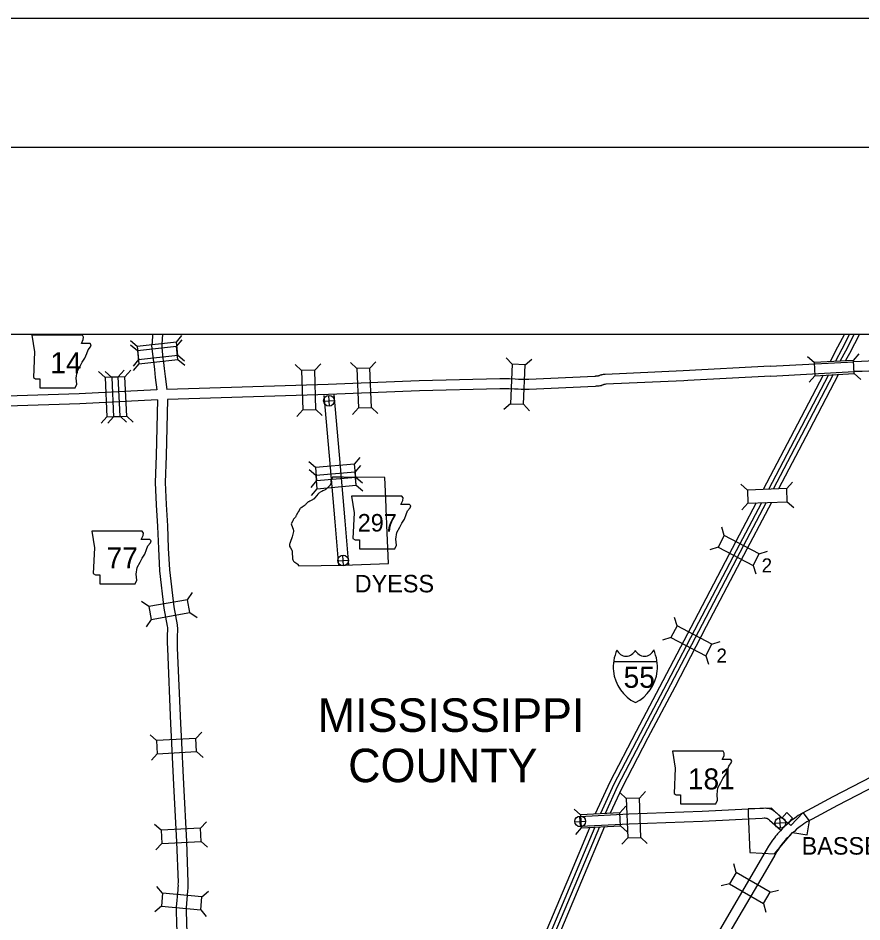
# Model space of a CAD drawing. Extents: x -117616 to 64730, y 54117 to 789866.
# Drawn here: x 61852.8 to 62107.1, y 55978.3 to 56250.9 of the extents above; entities that cross this region are included whole.
import ezdxf

# ---------------------------------------------------------------- set-up
doc = ezdxf.new("R2010")
doc.units = 0
for name, color, linetype in [('10', 7, 'Continuous'), ('15', 7, 'Continuous'), ('19', 7, 'Continuous'), ('20', 7, 'Continuous'), ('21', 7, 'Continuous'), ('23', 7, 'Continuous'), ('26', 7, 'Continuous'), ('6', 7, 'Continuous'), ('Default', 7, 'Continuous'), ('R_Border', 7, 'Continuous'), ('R_No Plot', 7, 'Continuous')]:
    doc.layers.add(name, color=color, linetype=linetype)

msp = doc.modelspace()

# ---------------------------------------------------------------- linework, layer by layer
at = {"layer": '10'}
for points in [[(61893.3, 56155.54), (61893.16, 56152.85), (61893.04, 56152.15), (61893.13, 56151.26), (61893.48, 56147.89), (61893.66, 56146.62), (61893.87, 56144.85), (61894.15, 56142.46), (61894.64, 56138.72)], [(61896.31, 56155.54), (61896.15, 56152.5), (61896.07, 56152.03), (61896.11, 56151.57), (61896.46, 56148.25), (61896.64, 56147.01), (61896.85, 56145.2), (61897.12, 56142.82), (61897.65, 56138.84)], [(62079.49, 56145.92), (62104.64, 56147.25)], [(62133.37, 56148.58), (62107, 56147.33), (62104.66, 56147.25)], [(62079.48, 56145.92), (62053.28, 56144.51), (62029.7, 56143.44), (62029.1, 56143.39), (62028.79, 56143.3), (62028.62, 56143.27), (62028.48, 56143.22), (62028.18, 56143.14), (62027.99, 56143.05), (62027.89, 56143.01), (62027.74, 56142.95), (62027.69, 56142.93), (62027.49, 56142.88), (62027.4, 56142.86), (62027.31, 56142.85), (62027.29, 56142.85), (62027.23, 56142.84), (62027.08, 56142.85), (62026.86, 56142.84), (62026.73, 56142.82), (62026.57, 56142.82), (62006.69, 56141.89), (62006.05, 56141.87), (62005.94, 56141.87), (62005.49, 56141.91), (62005.15, 56141.91), (62004.42, 56141.9), (62003.63, 56141.93), (62002.6, 56141.97), (62000.88, 56142.06), (62000.29, 56142.08), (61997.97, 56142.06), (61973.68, 56141.46), (61946.21, 56140.38)], [(62079.64, 56142.92), (62104.8, 56144.25)], [(62133.51, 56145.58), (62107.13, 56144.34), (62104.78, 56144.25)], [(62054.62, 56141.58), (62053.43, 56141.51), (62029.9, 56140.45), (62029.63, 56140.42), (62029.5, 56140.39), (62029.43, 56140.37), (62029.37, 56140.35), (62029.24, 56140.32), (62029.16, 56140.28), (62028.94, 56140.2), (62028.86, 56140.17), (62028.81, 56140.15), (62028.52, 56140.02), (62028.25, 56139.97), (62028.1, 56139.94), (62027.85, 56139.9), (62027.75, 56139.88), (62027.58, 56139.86), (62027.48, 56139.85), (62027.26, 56139.84), (62027.11, 56139.85), (62027.1, 56139.85), (62026.97, 56139.83), (62026.71, 56139.82), (62006.82, 56138.9), (62006.04, 56138.86), (62005.74, 56138.88), (62005.38, 56138.91), (62005.18, 56138.91), (62004.38, 56138.89), (62003.5, 56138.93), (62002.45, 56138.98), (62000.76, 56139.07), (62000.25, 56139.08), (61998.02, 56139.06), (61973.77, 56138.46), (61946.33, 56137.38)], [(62079.65, 56142.92), (62054.62, 56141.58)], [(61894.64, 56138.72), (61871.24, 56137.58), (61849.41, 56136.82), (61839.09, 56136.5)], [(61946.22, 56140.38), (61897.65, 56138.84)], [(61894.81, 56135.72), (61871.37, 56134.58), (61849.51, 56133.82), (61839.25, 56133.5)], [(61894.81, 56135.72), (61871.37, 56134.58), (61849.51, 56133.82), (61839.35, 56133.5)], [(61894.81, 56135.72), (61894.45, 56118.93), (61894.08, 56110.85), (61894.43, 56104.05), (61894.79, 56097.59), (61895.08, 56090.88), (61895.4, 56084.22), (61896.77, 56072.92), (61897.74, 56067.51), (61897.78, 56067.14), (61897.81, 56066.83), (61897.81, 56066.46), (61897.82, 56066.01), (61897.69, 56065.24), (61897.69, 56062.51), (61897.78, 56060.77)], [(61897.81, 56135.84), (61897.45, 56118.83), (61897.09, 56110.86), (61897.42, 56104.21), (61897.79, 56097.74), (61898.07, 56091.02), (61898.39, 56084.48), (61899.74, 56073.37), (61900.72, 56067.91), (61900.76, 56067.46), (61900.81, 56067.01), (61900.81, 56066.47), (61900.82, 56065.78), (61900.69, 56064.99), (61900.69, 56062.58), (61900.77, 56060.92)], [(61946.32, 56137.38), (61897.81, 56135.84)], [(61944.92, 56137.08), (61946.53, 56118.89), (61948.25, 56099)], [(61947.91, 56137.33), (61949.52, 56119.15), (61951.24, 56099.26)], [(61948.25, 56099), (61949.4, 56085.7)], [(61951.24, 56099.26), (61952.39, 56085.96)], [(61897.78, 56060.77), (61898.77, 56038.01), (61898.91, 56034.2), (61899.66, 56019.66), (61900.53, 56002.46), (61900.99, 55990.18), (61900.98, 55989.78), (61900.99, 55989.22), (61900.96, 55988.7), (61900.9, 55987.97), (61900.43, 55982.74), (61900.42, 55982.46), (61900.43, 55982.25), (61900.45, 55981.81), (61900.53, 55977.82), (61901, 55966.67)], [(61900.77, 56060.92), (61901.76, 56038.18), (61901.91, 56034.34), (61902.66, 56019.81), (61903.52, 56002.59), (61903.99, 55990.2), (61903.98, 55989.75), (61903.99, 55989.17), (61903.96, 55988.51), (61903.89, 55987.7), (61903.42, 55982.58), (61903.42, 55982.5), (61903.43, 55982.38), (61903.45, 55981.9), (61903.53, 55977.91), (61904, 55966.78)], [(62022.1, 56010.15), (62036.87, 56010.91), (62058.92, 56011.71), (62076.84, 56012.61), (62077.46, 56012.66), (62077.9, 56012.67), (62078.39, 56012.64), (62078.78, 56012.61), (62079.52, 56012.42), (62080, 56012.17), (62080.35, 56011.97), (62080.74, 56011.67), (62081.1, 56011.39), (62081.31, 56011.18), (62084.88, 56008.02)], [(62022.25, 56007.16), (62037, 56007.91), (62059.05, 56008.71), (62077.06, 56009.61), (62077.62, 56009.67), (62077.84, 56009.67), (62078.19, 56009.65), (62078.28, 56009.64), (62078.43, 56009.6), (62078.55, 56009.54), (62078.69, 56009.46), (62078.9, 56009.3), (62079.12, 56009.13), (62079.27, 56008.98), (62082.56, 56006.07)]]:
    msp.add_lwpolyline(points, dxfattribs=at)
at = {"layer": '15'}
for points in [[(62203.22, 56070.72), (62202.62, 56070.26), (62202.48, 56070.19), (62202.19, 56070.02), (62201.78, 56069.79), (62190.95, 56064.15), (62163.69, 56049.99), (62140.01, 56037.69), (62121.69, 56028.12), (62098.31, 56016.06), (62090.73, 56011.96), (62088.95, 56011.05), (62087.93, 56010.36), (62087.38, 56009.98), (62086.78, 56009.55), (62085.82, 56008.85), (62085.39, 56008.5)], [(62205.07, 56068.36), (62204.28, 56067.76), (62203.97, 56067.58), (62203.67, 56067.42), (62203.23, 56067.16), (62192.33, 56061.49), (62165.07, 56047.33), (62141.39, 56035.03), (62123.07, 56025.46), (62099.71, 56013.4), (62092.13, 56009.31), (62090.47, 56008.46), (62089.63, 56007.89), (62089.11, 56007.53), (62088.53, 56007.12), (62087.66, 56006.48), (62087.42, 56006.29)], [(62085.39, 56008.5), (62084.78, 56007.86), (62083.85, 56007.16), (62083.1, 56006.36), (62082.52, 56005.8), (62082.04, 56005.29), (62081.71, 56004.87), (62081.41, 56004.54), (62081.04, 56004.17), (62080.73, 56003.69), (62080.16, 56002.99), (62079.56, 56002.03), (62078.98, 56001.19), (62078.25, 55999.98), (62075.33, 55994.94), (62064.16, 55975.82), (62055.24, 55960.9), (62052.3, 55955.93)], [(62087.42, 56006.29), (62086.77, 56005.61), (62085.86, 56004.93), (62085.23, 56004.25), (62084.65, 56003.69), (62084.32, 56003.34), (62084.01, 56002.93), (62083.58, 56002.47), (62083.39, 56002.27), (62083.16, 56001.92), (62082.61, 56001.24), (62082.06, 56000.38), (62081.5, 55999.56), (62080.83, 55998.45), (62077.92, 55993.43), (62066.74, 55974.29), (62057.82, 55959.37), (62055.46, 55955.4)]]:
    msp.add_lwpolyline(points, dxfattribs=at)
at = {"layer": '19'}
for points in [[(62101.84, 56155.54), (62099.79, 56151.62), (62097.54, 56147.31)], [(62103.4, 56155.54), (62101.01, 56150.99), (62099.14, 56147.4)], [(62104.81, 56155.54), (62102.11, 56150.41), (62100.59, 56147.48)], [(62106.36, 56155.54), (62103.33, 56149.77), (62102.19, 56147.57)], [(62095.42, 56143.23), (62087.7, 56128.39), (62077.32, 56108.7)], [(62097.02, 56143.32), (62088.92, 56127.75), (62078.9, 56108.76)], [(62098.47, 56143.4), (62090.02, 56127.17), (62080.35, 56108.82)], [(62100.06, 56143.49), (62091.24, 56126.53), (62081.94, 56108.89)], [(62075.21, 56104.65), (62067, 56088.97), (62056.67, 56069.21), (62047.13, 56051), (62039.05, 56035.7), (62031.13, 56020.44), (62026.72, 56010.9)], [(62076.79, 56104.7), (62068.22, 56088.34), (62057.89, 56068.57), (62048.35, 56050.36), (62040.27, 56035.06), (62032.36, 56019.84), (62028.27, 56010.98)], [(62078.23, 56104.76), (62069.33, 56087.76), (62059, 56067.99), (62049.46, 56049.78), (62041.37, 56034.48), (62033.49, 56019.29), (62029.68, 56011.05)], [(62079.81, 56104.81), (62070.55, 56087.12), (62060.21, 56067.36), (62050.67, 56049.14), (62042.59, 56033.85), (62034.72, 56018.68), (62031.23, 56011.14)], [(62025.08, 56006.84), (62018.94, 55992.19), (62011.05, 55973.42), (62005.94, 55961.33)], [(62026.6, 56006.92), (62020.21, 55991.65), (62012.32, 55972.89), (62007.38, 55961.2)], [(62027.99, 56007), (62021.36, 55991.17), (62013.47, 55972.41), (62008.7, 55961.09)], [(62029.51, 56007.08), (62022.63, 55990.64), (62014.74, 55971.87), (62010.14, 55960.97)]]:
    msp.add_lwpolyline(points, dxfattribs=at)
at = {"layer": '20'}
for p, q in [((61900.51, 56153.12), (61902.17, 56155.17)), ((61888.69, 56151.88), (61886.64, 56153.54)), ((61888.74, 56150.56), (61886.69, 56152.22)), ((61900.55, 56151.8), (61902.21, 56153.86)), ((62104.56, 56147.63), (62106.32, 56149.6)), ((61889.11, 56147.94), (61887.45, 56145.89)), ((61889.15, 56146.62), (61887.49, 56144.57)), ((61900.73, 56149.16), (61900.92, 56149.18)), ((61900.73, 56149.16), (61900.92, 56149.18)), ((61900.92, 56149.18), (61902.97, 56147.52)), ((61900.97, 56147.87), (61903.02, 56146.2)), ((61942.18, 56144.7), (61943.99, 56146.62)), ((61954.9, 56145.17), (61952.96, 56146.96)), ((61958.85, 56145.32), (61960.65, 56147.26)), ((62001.7, 56146.46), (61999.92, 56148.41)), ((62005.66, 56146.28), (62007.6, 56148.06)), ((62092.7, 56146.97), (62090.73, 56148.73)), ((61878.99, 56142.51), (61877.03, 56144.29)), ((61881.01, 56142.5), (61879.05, 56144.27)), ((61882.94, 56142.7), (61884.72, 56144.66)), ((61884.96, 56142.69), (61886.74, 56144.65)), ((61938.22, 56144.57), (61936.3, 56146.38)), ((61880.85, 56142.6), (61878.99, 56142.51)), ((62092.92, 56143.02), (62091.16, 56141.05)), ((62104.78, 56143.68), (62106.75, 56141.92)), ((61955.36, 56133.29), (61953.57, 56131.36)), ((61959.32, 56133.45), (61961.26, 56131.66)), ((62001.17, 56134.59), (61999.23, 56132.81)), ((62005.13, 56134.41), (62006.91, 56132.47)), ((61879.57, 56130.65), (61877.79, 56128.69)), ((61879.57, 56130.65), (61881.46, 56130.74)), ((61881.59, 56130.63), (61879.81, 56128.68)), ((61883.52, 56130.84), (61885.48, 56129.06)), ((61885.54, 56130.83), (61887.5, 56129.05)), ((61938.6, 56132.7), (61936.79, 56130.77)), ((61942.56, 56132.82), (61944.48, 56131.02)), ((61942.39, 56115.33), (61940.37, 56117.03)), ((61954.22, 56116.35), (61955.92, 56118.37)), ((61942.5, 56112.9), (61940.48, 56114.6)), ((61954.34, 56113.92), (61956.04, 56115.94)), ((61942.73, 56111.38), (61941.03, 56109.36)), ((61954.68, 56109.98), (61954.48, 56112.27)), ((61954.56, 56112.41), (61956.58, 56110.71)), ((61942.85, 56108.95), (61941.15, 56106.93)), ((61954.68, 56109.98), (61956.7, 56108.28)), ((62072.57, 56108.5), (62070.63, 56110.29)), ((62084.44, 56108.99), (62086.23, 56110.93)), ((62072.73, 56104.55), (62070.94, 56102.6)), ((62084.6, 56105.03), (62086.54, 56103.25)), ((62065.63, 56094.85), (62064.84, 56097.37)), ((62063.79, 56091.34), (62061.27, 56090.55)), ((62076.15, 56089.34), (62078.67, 56090.12)), ((62074.32, 56085.83), (62075.1, 56083.31)), ((61903.87, 56075.48), (61905.38, 56077.64)), ((61892.18, 56073.39), (61890.01, 56074.89)), ((61904.57, 56071.58), (61906.74, 56070.07)), ((61892.88, 56069.49), (61891.37, 56067.32)), ((62051.38, 56067.6), (62050.59, 56070.12)), ((62049.54, 56064.1), (62047.02, 56063.31)), ((62061.9, 56062.09), (62064.42, 56062.88)), ((62060.07, 56058.58), (62060.85, 56056.06)), ((61906.39, 56033.61), (61908.16, 56035.57)), ((61894.53, 56033), (61892.57, 56034.77)), ((61906.6, 56029.66), (61908.56, 56027.89)), ((61894.73, 56029.04), (61892.96, 56027.08)), ((62036.09, 56015.53), (62034.15, 56017.33)), ((62040.04, 56015.67), (62041.84, 56017.61)), ((62034.18, 56011.22), (62035.95, 56013.19)), ((62022.32, 56010.59), (62020.35, 56012.36)), ((61895.91, 56005.94), (61893.95, 56007.71)), ((61907.77, 56006.54), (61909.54, 56008.49)), ((62022.53, 56006.64), (62020.76, 56004.67)), ((62034.39, 56007.27), (62036.35, 56005.5)), ((61907.97, 56002.58), (61909.93, 56000.81)), ((62036.51, 56003.66), (62034.71, 56001.73)), ((62040.47, 56003.8), (62042.4, 56002)), ((61896.11, 56001.98), (61894.33, 56000.03)), ((62069.19, 55993.24), (62068.53, 55995.79)), ((61896.35, 55986.98), (61894.66, 55989.01)), ((62067.2, 55989.82), (62064.64, 55989.15)), ((61908.18, 55985.91), (61910.21, 55987.6)), ((62079.45, 55987.25), (62082, 55987.91)), ((61896, 55983.04), (61893.97, 55981.35)), ((62077.45, 55983.83), (62078.12, 55981.27)), ((61907.83, 55981.97), (61909.52, 55979.94))]:
    msp.add_line(p, q, dxfattribs=at)
for points in [[(61900.51, 56153.12), (61888.69, 56151.88), (61889.11, 56147.94), (61900.92, 56149.18)], [(61900.55, 56151.8), (61888.74, 56150.56), (61889.15, 56146.62), (61900.97, 56147.87)], [(62092.92, 56143.02), (62104.78, 56143.68), (62104.56, 56147.63), (62092.7, 56146.97)], [(61938.22, 56144.57), (61938.6, 56132.7), (61942.56, 56132.82), (61942.18, 56144.7)], [(61959.32, 56133.45), (61958.85, 56145.32), (61954.9, 56145.17), (61955.36, 56133.29)], [(62001.7, 56146.46), (62001.17, 56134.59), (62005.13, 56134.41), (62005.66, 56146.28)], [(61883.52, 56130.84), (61882.94, 56142.7), (61878.99, 56142.51), (61879.57, 56130.65)], [(61885.54, 56130.83), (61884.96, 56142.69), (61881.01, 56142.5), (61881.59, 56130.63)], [(61954.22, 56116.35), (61942.39, 56115.33), (61942.73, 56111.38), (61954.56, 56112.41)], [(61954.34, 56113.92), (61942.5, 56112.9), (61942.85, 56108.95), (61954.68, 56109.98)], [(62072.73, 56104.55), (62084.6, 56105.03), (62084.44, 56108.99), (62072.57, 56108.5)], [(62076.15, 56089.34), (62065.63, 56094.85), (62063.79, 56091.34), (62074.32, 56085.83)], [(61892.88, 56069.49), (61904.57, 56071.58), (61903.87, 56075.48), (61892.18, 56073.39)], [(62049.54, 56064.1), (62060.07, 56058.58), (62061.9, 56062.09), (62051.38, 56067.6)], [(61894.73, 56029.04), (61906.6, 56029.66), (61906.39, 56033.61), (61894.53, 56033)], [(62036.09, 56015.53), (62036.51, 56003.66), (62040.47, 56003.8), (62040.04, 56015.67)], [(62022.53, 56006.64), (62034.39, 56007.27), (62034.18, 56011.22), (62022.32, 56010.59)], [(61907.77, 56006.54), (61895.91, 56005.94), (61896.11, 56001.98), (61907.97, 56002.58)], [(62067.2, 55989.82), (62077.45, 55983.83), (62079.45, 55987.25), (62069.19, 55993.24)], [(61908.18, 55985.91), (61896.35, 55986.98), (61896, 55983.04), (61907.83, 55981.97)]]:
    msp.add_lwpolyline(points, close=True, dxfattribs=at)
at = {"layer": '21'}
for points in [[(61856.97, 56155.28), (61857.73, 56150.2), (61857.4, 56142.5), (61858.08, 56142.08), (61859.34, 56142.08), (61859.35, 56139.38), (61870, 56139.38), (61870.51, 56140.48), (61870.34, 56142.26), (61870.59, 56144.29), (61871.52, 56145.89), (61872.12, 56147.08), (61872.96, 56148.35), (61873.47, 56149.7), (61873.89, 56150.8), (61874.65, 56151.73), (61874.82, 56152.33), (61874.48, 56152.75), (61871.86, 56152.75), (61872.45, 56153.93), (61872.53, 56154.69), (61872.18, 56155.28)], [(61953.27, 56106.73), (61954.04, 56101.66), (61953.7, 56093.96), (61954.38, 56093.53), (61955.65, 56093.54), (61955.65, 56090.83), (61966.31, 56090.83), (61966.81, 56091.93), (61966.64, 56093.71), (61966.9, 56095.74), (61967.83, 56097.35), (61968.42, 56098.53), (61969.26, 56099.8), (61969.77, 56101.16), (61970.19, 56102.26), (61970.95, 56103.19), (61971.12, 56103.78), (61970.78, 56104.2), (61968.16, 56104.2), (61968.75, 56105.38), (61968.84, 56106.15), (61968.49, 56106.73)], [(61875.01, 56096.17), (61875.78, 56091.09), (61875.44, 56083.4), (61876.12, 56082.97), (61877.39, 56082.97), (61877.39, 56080.27), (61888.05, 56080.27), (61888.55, 56081.37), (61888.38, 56083.15), (61888.64, 56085.18), (61889.57, 56086.79), (61890.16, 56087.97), (61891, 56089.24), (61891.51, 56090.59), (61891.93, 56091.69), (61892.69, 56092.62), (61892.86, 56093.22), (61892.52, 56093.64), (61889.9, 56093.64), (61890.49, 56094.82), (61890.58, 56095.58), (61890.23, 56096.17)], [(62050.06, 56029.79), (62050.83, 56024.71), (62050.49, 56017.01), (62051.17, 56016.59), (62052.44, 56016.59), (62052.44, 56013.88), (62063.1, 56013.89), (62063.6, 56014.99), (62063.43, 56016.77), (62063.69, 56018.8), (62064.62, 56020.4), (62065.21, 56021.59), (62066.05, 56022.86), (62066.56, 56024.21), (62066.98, 56025.31), (62067.74, 56026.24), (62067.91, 56026.83), (62067.57, 56027.26), (62064.95, 56027.26), (62065.54, 56028.44), (62065.63, 56029.2), (62065.28, 56029.79)]]:
    msp.add_lwpolyline(points, close=True, dxfattribs=at)
at = {"layer": '23'}
msp.add_line((62032.26, 56056.87), (62045.37, 56056.87), dxfattribs=at)
for centre, radius, start, end in [((62044.45, 56055.16), 12.3, 155.2487, 185.8211), ((62036.05, 56061.45), 3, 202.1742, 337.3697), ((62041.58, 56061.45), 3, 202.6869, 337.8823), ((62033.19, 56055.16), 12.3, 354.2355, 24.8078), ((62044.22, 56055.27), 12.09, 186.4206, 243.4853), ((62033.42, 56055.26), 12.09, 296.5712, 353.636)]:
    msp.add_arc(centre, radius, start, end, dxfattribs=at)
at = {"layer": '26'}
for p, q in [((61946.6, 56133.85), (61946.4, 56137.1)), ((61944.88, 56135.38), (61948.12, 56135.58)), ((61949.13, 56087.21), (61952.38, 56087.41)), ((61950.85, 56085.68), (61950.65, 56088.93)), ((62020.58, 56008.53), (62023.83, 56008.73)), ((62022.31, 56007.01), (62022.11, 56010.25)), ((62080.89, 56008.06), (62084.13, 56008.26)), ((62082.61, 56006.54), (62082.41, 56009.78))]:
    msp.add_line(p, q, dxfattribs=at)
for centre in [(61946.5, 56135.48), (61950.75, 56087.31), (62022.21, 56008.63), (62082.51, 56008.16)]:
    msp.add_circle(centre, 1.62, dxfattribs=at)
at = {"layer": '6'}
for points in [[(61947.55, 56112.44), (61947.38, 56112.14), (61947.22, 56111.84), (61947.16, 56111.72), (61947.12, 56111.61), (61947.1, 56111.53), (61947.09, 56111.46), (61947.08, 56111.4), (61947.07, 56111.34), (61947.07, 56111.29), (61947.07, 56111.17), (61947.1, 56110.88), (61947.1, 56110.79), (61947.1, 56110.7), (61947.09, 56110.6), (61947.07, 56110.51), (61947.02, 56110.39), (61946.89, 56110.1), (61946.83, 56110.02), (61946.79, 56109.96), (61946.71, 56109.88), (61946.11, 56109.31), (61945.83, 56109.02), (61945.68, 56108.88), (61945.58, 56108.8), (61945.5, 56108.76), (61945.33, 56108.65), (61945.13, 56108.54), (61944.65, 56108.32), (61944.31, 56108.15), (61943.83, 56107.88), (61943.7, 56107.8), (61943.61, 56107.72), (61943.44, 56107.59), (61943.12, 56107.3), (61942.8, 56106.95), (61942.16, 56106.13), (61942.07, 56106.01), (61941.98, 56105.91), (61941.89, 56105.83), (61941.78, 56105.75), (61941.64, 56105.66), (61941.48, 56105.57), (61940.7, 56105.21), (61940.59, 56105.15), (61940.5, 56105.11), (61940.38, 56105.04), (61940.25, 56104.97), (61940.1, 56104.87), (61939.97, 56104.77), (61939.85, 56104.63), (61939.56, 56104.25)], [(61950.85, 56112.45), (61948.66, 56112.47), (61947.55, 56112.44)], [(61963.32, 56112.32), (61950.85, 56112.45)], [(61964.38, 56086.4), (61963.93, 56097.96), (61963.9, 56098.59), (61963.83, 56100.34), (61963.73, 56103.12), (61963.6, 56105.95), (61963.32, 56112.32)], [(61939.56, 56104.25), (61939.44, 56104.11), (61939.37, 56104.05), (61939.26, 56103.95), (61939.13, 56103.84), (61939.03, 56103.77), (61938.85, 56103.64), (61938.28, 56103.29), (61938.04, 56103.14), (61937.89, 56103.02), (61937.8, 56102.94), (61937.75, 56102.88), (61937.69, 56102.81), (61937.62, 56102.69), (61937.47, 56102.42), (61937.18, 56101.94), (61937.06, 56101.72), (61936.92, 56101.44), (61936.72, 56100.98), (61936.65, 56100.84), (61936.55, 56100.69), (61936.48, 56100.57), (61936.36, 56100.4), (61936.25, 56100.24), (61936.16, 56100.13), (61935.97, 56099.93), (61935.82, 56099.72), (61935.74, 56099.6), (61935.66, 56099.48), (61935.55, 56099.27), (61935.11, 56098.34)], [(61935.11, 56098.34), (61935.53, 56097.21), (61935.68, 56096.8), (61935.74, 56096.62), (61935.79, 56096.41), (61935.81, 56096.23), (61935.77, 56096.02), (61935.68, 56095.6), (61935.42, 56094.47), (61934.78, 56092.7), (61934.68, 56092.45), (61934.63, 56092.25), (61934.58, 56091.97), (61934.59, 56091.77), (61934.64, 56091.58), (61934.87, 56091.14), (61935.33, 56090.39), (61935.38, 56090.24), (61935.4, 56090.03), (61935.37, 56089.29), (61935.39, 56089.1), (61935.47, 56088.6), (61935.49, 56087.98), (61935.49, 56087.88), (61935.51, 56087.76), (61935.59, 56087.55), (61935.7, 56087.29), (61935.8, 56087.12), (61935.89, 56087.01), (61935.99, 56086.92), (61936.2, 56086.79), (61936.5, 56086.61), (61936.8, 56086.42), (61936.94, 56086.3), (61937.05, 56086.21), (61937.41, 56085.73)], [(61937.41, 56085.73), (61950.88, 56085.93), (61964.38, 56086.4)], [(62072.84, 56012.39), (62072.85, 56010.89), (62073.3, 55999.28), (62080.8, 55998.89), (62086.2, 56005.31), (62090.63, 56004.53), (62091.3, 56008.79), (62089.39, 56011.32), (62085.7, 56007.36), (62084.9, 56008.24), (62086.2, 56009.64), (62084.51, 56011.27), (62082.99, 56009.58), (62079.84, 56012.62), (62072.84, 56012.39)]]:
    msp.add_lwpolyline(points, dxfattribs=at)
at = {"layer": 'R_Border'}
msp.add_line((61520.24, 56211.92), (64682.04, 56211.92), dxfattribs=at)
at = {"layer": 'R_No Plot'}
msp.add_line((61396.23, 56250.87), (64729.56, 56250.87), dxfattribs=at)
for points in [[(61396.16, 56250.87), (64729.56, 56250.87), (64729.56, 54117.5), (61396.16, 54117.5)], [(61556.57, 56155.54), (62285.97, 56155.54), (62285.97, 55371.05), (61556.57, 55371.05)]]:
    msp.add_lwpolyline(points, close=True, dxfattribs=at)

# ---------------------------------------------------------------- texts
at = {"layer": '20'}
for p in [(62076.88, 56083.72), (62063.28, 56056.53)]:
    msp.add_text('2', height=4.22, dxfattribs=at).set_placement(p)
at = {"layer": '21'}
for s, height, p in [('14', 6.336, (61862.52, 56143.78)), ('297', 5.28, (61955.15, 56096.04)), ('77', 6.336, (61879.47, 56084.92)), ('181', 6.336, (62054.65, 56018.27))]:
    msp.add_text(s, height=height, dxfattribs=at).set_placement(p)
at = {"layer": '23'}
msp.add_text('55', height=6.336, dxfattribs=at).set_placement((62035.28, 56048.92))
at = {"layer": '6'}
for s, p in [('DYESS', (61954.24, 56077.69)), ('BASSETT', (62088.92, 55998.61))]:
    msp.add_text(s, height=5.28, dxfattribs=at).set_placement(p)
at = {"layer": 'Default'}
for s, height, p in [('MISSISSIPPI', 10.1073, (61943.1, 56035.62)), ('COUNTY', 10.107, (61952.27, 56020.45))]:
    msp.add_text(s, height=height, dxfattribs=at).set_placement(p)

doc.saveas('drawing.dxf')
